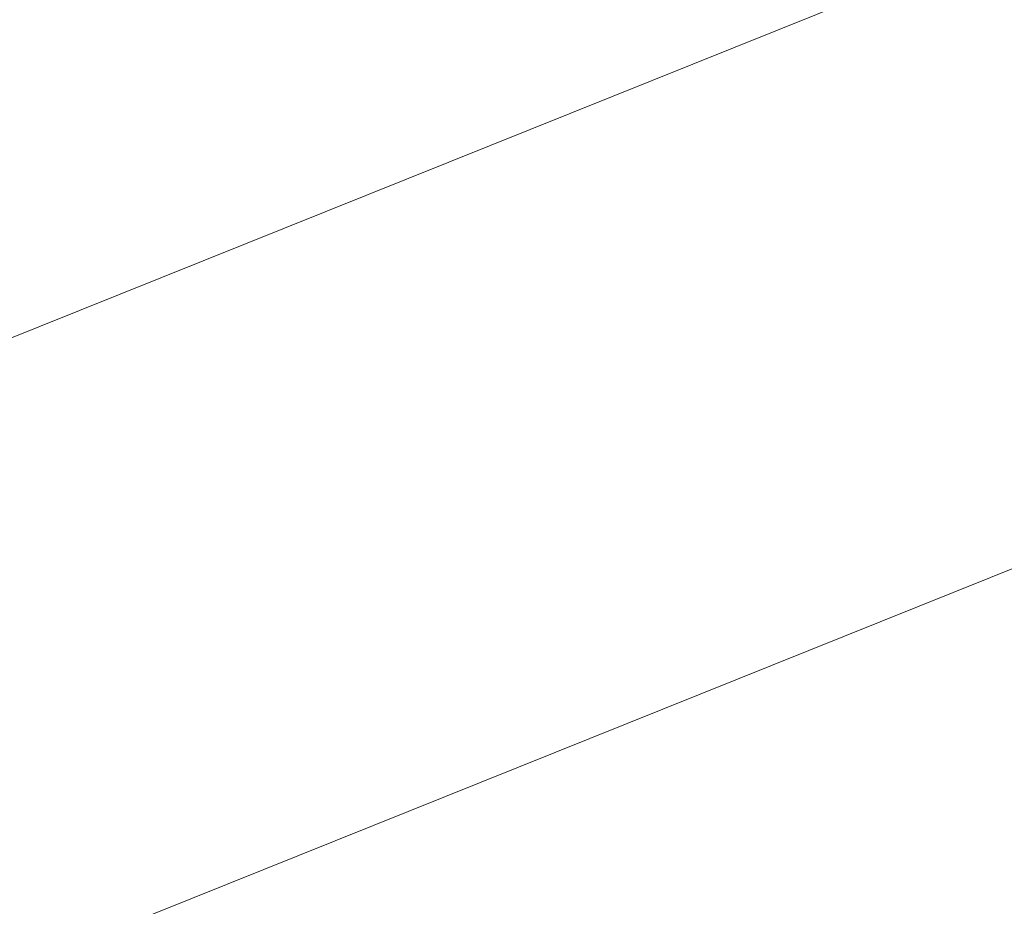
# Model space of a CAD drawing. Extents: x 1620613 to 1693141, y 557269 to 607790.
# Tile 967 of 1056: x 1620884.62 to 1620885.9, y 607299.75 to 607300.9. Entities that reach past the tile are written whole.
import ezdxf

# ---------------------------------------------------------------- set-up
doc = ezdxf.new("R2010")
doc.units = 0
doc.header["$LTSCALE"] = 10
doc.header["$MEASUREMENT"] = 0
doc.linetypes.add('DGN Style 2', pattern=[7.346996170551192, 4.408197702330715, -2.938798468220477])
doc.linetypes.add('DGN Style 3', pattern=[10.28579463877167, 7.346996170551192, -2.938798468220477])
doc.layers.add('DT_X_Contour_Minor', color=136, linetype='DGN Style 3', lineweight=0)
doc.layers.add('SV_X_Top_of_Bank', color=97, linetype='DGN Style 2', lineweight=0)

# ---------------------------------------------------------------- blocks, each defined once
blk = doc.blocks.new('*U1004')
at = {"layer": 'DT_X_Contour_Minor', "transparency": 33554559, "flags": 128}
for points, elevation in [([(-24.18095962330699, 52.19456630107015), (-26.13961108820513, 50.80046222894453), (-26.52381164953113, 50.52720175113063), (-26.83699127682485, 50.30489349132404), (-27.07914997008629, 50.13353744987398), (-27.25028772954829, 50.01313362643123), (-27.6119605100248, 49.75999305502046), (-27.86025474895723, 49.55198737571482), (-28.33388288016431, 49.11782576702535), (-29.03284490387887, 48.4575082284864), (-29.95714082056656, 47.57103476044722), (-32.72237512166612, 44.90556427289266), (-33.69162985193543, 43.94827698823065), (-34.52546831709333, 43.07551799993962), (-35.22389051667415, 42.287287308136), (-35.78689645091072, 41.58358491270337), (-37.10769058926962, 39.81974958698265), (-37.57608096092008, 39.21586285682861), (-37.99065647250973, 38.72707916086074), (-38.35141712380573, 38.35339849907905), (-38.65836291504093, 38.09482087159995), (-39.40513187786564, 37.55875124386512), (-39.65607010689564, 37.37009547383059), (-39.84880807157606, 37.20618038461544), (-39.98334577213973, 37.06700597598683), (-40.05968320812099, 36.95257224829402), (-40.18564935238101, 36.68040321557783), (-40.22203130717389, 36.57873467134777), (-40.23670256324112, 36.47785581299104), (-40.22966312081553, 36.37776664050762), (-40.20091298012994, 36.27846715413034), (-40.01608735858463, 35.81691215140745), (-40.15048069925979, 35.74531068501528), (-40.16360001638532, 35.73708894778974), (-40.14536082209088, 35.74311007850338), (-40.09576311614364, 35.76337407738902), (-40.01480689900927, 35.79788094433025), (-39.75711230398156, 35.90888974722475), (-39.66908160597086, 35.93833058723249), (-39.59826045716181, 35.94339650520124), (-39.54464885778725, 35.924087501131), (-39.50824680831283, 35.88040357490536), (-39.43412074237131, 35.73141320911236), (-39.40460542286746, 35.66106522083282), (-39.37165401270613, 35.56176403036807), (-39.33526651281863, 35.4335096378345), (-39.29544292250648, 35.2763020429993), (-39.18466522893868, 34.81847752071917), (-39.17252586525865, 34.65688272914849), (-39.21919104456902, 34.51546674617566), (-39.32466076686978, 34.39422957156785), (-39.48893503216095, 34.2931712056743), (-40.00540579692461, 34.0505873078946), (-40.19436498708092, 33.96038744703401), (-40.37388948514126, 33.87172578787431), (-40.54397928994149, 33.78460233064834), (-40.70463440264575, 33.69901707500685), (-41.12046844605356, 33.47284066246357), (-41.26366915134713, 33.39187158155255), (-41.38139573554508, 33.31859664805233), (-41.4736481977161, 33.25301586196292), (-41.54042653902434, 33.19512922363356), (-41.68453661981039, 33.05102371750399), (-41.74308398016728, 32.99779644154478), (-41.81064350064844, 32.94619374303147), (-41.88721518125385, 32.89621562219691), (-41.97279902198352, 32.84786207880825), (-42.21303881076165, 32.72108539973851), (-42.29075835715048, 32.67889523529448), (-42.34373715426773, 32.64740725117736), (-42.37197520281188, 32.62662144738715), (-42.37547250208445, 32.61653782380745), (-42.35181096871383, 32.60391773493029), (-42.39091265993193, 32.583645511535), (-42.52596388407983, 32.53229390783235), (-42.75696464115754, 32.44986292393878), (-43.08391493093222, 32.33635255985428), (-44.0837150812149, 31.99221908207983), (-44.42547770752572, 31.87377317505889), (-44.70091547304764, 31.776535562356), (-44.91002837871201, 31.70050624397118), (-45.05281642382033, 31.64568522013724), (-45.34515139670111, 31.52777354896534), (-45.44244383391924, 31.48830485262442), (-45.51506991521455, 31.45833251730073), (-45.56302964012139, 31.43785654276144), (-45.58632300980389, 31.42687692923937), (-45.61555018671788, 31.41025977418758), (-45.65389966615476, 31.39085678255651), (-45.74702772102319, 31.34511067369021), (-45.89493435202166, 31.27302144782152), (-46.0976195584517, 31.1745891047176), (-46.71115154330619, 30.87697870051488), (-46.99779240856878, 30.74271758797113), (-47.39756601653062, 30.56314205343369), (-47.91047236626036, 30.33825209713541), (-48.53651145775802, 30.06804771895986), (-50.35679269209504, 29.28708348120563), (-51.06820952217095, 28.98171731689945), (-51.83724908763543, 28.65134200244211), (-52.66391138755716, 28.29595753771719), (-53.54819642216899, 27.91556392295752), (-55.9831201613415, 26.86783541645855), (-57.01666897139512, 26.41871289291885), (-58.29112259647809, 25.85714170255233), (-59.80648103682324, 25.18312184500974), (-61.56274429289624, 24.39665332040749), (-66.5673193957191, 22.14947236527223), (-68.33273958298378, 21.3572880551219), (-69.87556881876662, 20.66612084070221), (-71.19580710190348, 20.07597072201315), (-72.29345443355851, 19.58683769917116), (-74.92372604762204, 18.41717243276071), (-76.0391293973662, 17.92006916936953), (-77.4126357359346, 17.30600832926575), (-79.04424506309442, 16.57498991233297), (-80.93395737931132, 15.72701391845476), (-86.31732754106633, 13.30980116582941), (-88.17255430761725, 12.47632087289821), (-89.70070698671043, 11.78878955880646), (-90.90178557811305, 11.24720722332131), (-91.77579008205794, 10.85157386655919), (-93.67036997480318, 9.991150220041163), (-94.38000876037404, 9.669193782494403), (-95.0879901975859, 9.348642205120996), (-95.79431428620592, 9.02949548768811), (-96.49898102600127, 8.71175363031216), (-98.37588253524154, 7.866315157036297), (-99.06783932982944, 7.55473544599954), (-99.73603358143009, 7.254075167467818), (-100.380465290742, 6.964334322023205), (-101.0011344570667, 6.685512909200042), (-102.6245688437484, 5.956548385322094), (-103.1982293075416, 5.697795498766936), (-103.7016349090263, 5.468260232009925), (-104.1347856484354, 5.26794258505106), (-104.4976815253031, 5.096842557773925), (-105.3717307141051, 4.679532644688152), (-105.6991237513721, 4.523773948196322), (-106.0257659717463, 4.369480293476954), (-106.3516573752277, 4.216651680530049), (-106.6767979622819, 4.065288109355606), (-107.5428384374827, 3.663605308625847), (-107.8765955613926, 3.5093037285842), (-108.228336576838, 3.347661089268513), (-108.5980614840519, 3.178677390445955), (-108.9857702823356, 3.002352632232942), (-110.0436389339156, 2.522365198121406), (-110.3899303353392, 2.366441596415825), (-110.6354030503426, 2.258661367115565), (-110.7800570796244, 2.199024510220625), (-110.8238924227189, 2.187531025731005), (-110.8063617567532, 2.221072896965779), (-110.8176179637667, 2.22399142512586), (-110.864534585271, 2.207590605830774), (-110.9471116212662, 2.171870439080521), (-111.065349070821, 2.116830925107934), (-111.4281961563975, 1.944299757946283), (-111.549772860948, 1.887374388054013), (-111.6423676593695, 1.845996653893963), (-111.7059805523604, 1.820166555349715), (-111.7406115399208, 1.809884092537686), (-111.7943182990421, 1.803194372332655), (-111.8286533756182, 1.792639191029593), (-111.8913785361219, 1.765990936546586), (-111.9824937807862, 1.723249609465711), (-112.1019991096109, 1.66441520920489), (-112.4585334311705, 1.486066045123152), (-112.6107108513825, 1.409811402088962), (-112.7998423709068, 1.314809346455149), (-113.0259279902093, 1.201059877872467), (-113.2889677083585, 1.068562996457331), (-114.0396790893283, 0.69024142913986), (-114.2872314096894, 0.568059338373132), (-114.4668548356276, 0.4852542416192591), (-114.5785493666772, 0.4418261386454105), (-114.6223150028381, 0.4377750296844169), (-114.648451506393, 0.4794747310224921), (-114.6577560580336, 0.4941408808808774), (-114.6660673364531, 0.5068645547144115), (-114.6733853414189, 0.5176457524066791), (-114.6797100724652, 0.5264844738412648), (-114.7069078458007, 0.5631993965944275), (-114.8184190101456, 0.5857427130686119), (-114.8512880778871, 0.5817863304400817), (-114.9021047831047, 0.5602557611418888), (-114.9708691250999, 0.521151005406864), (-115.0575811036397, 0.4644720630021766), (-115.3127432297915, 0.2898959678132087), (-115.4414968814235, 0.1639744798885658), (-115.6363862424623, -0.08285791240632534), (-115.8974113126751, -0.4506012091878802), (-116.2245720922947, -0.9392554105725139), (-117.1851817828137, -2.403547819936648), (-117.5714658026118, -2.953456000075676), (-118.0098605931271, -3.504961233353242), (-118.500366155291, -4.058063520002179), (-119.0429824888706, -4.612762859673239), (-120.5594404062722, -6.094090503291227), (-121.1927058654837, -6.659830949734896), (-121.9551588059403, -7.246056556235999), (-122.8467992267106, -7.852767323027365), (-123.8676271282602, -8.479963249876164), (-126.7620848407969, -10.17979926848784), (-127.864000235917, -10.8284669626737), (-128.9989031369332, -11.49959303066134), (-130.1667935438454, -12.19317747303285), (-131.3676714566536, -12.90922028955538), (-134.6139958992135, -14.84861229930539), (-135.6910177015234, -15.49258175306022), (-136.4873397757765, -15.96994610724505), (-137.00296212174, -16.28070536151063), (-137.237884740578, -16.42485951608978), (-137.4900787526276, -16.58713046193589), (-137.7565083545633, -16.75856111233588), (-138.3666516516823, -17.1511498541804), (-139.3205086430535, -17.76489668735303), (-140.6180793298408, -18.59980161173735), (-144.5365527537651, -21.12109219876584), (-146.057583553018, -22.07550189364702), (-147.6818208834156, -23.04776303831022), (-149.4092647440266, -24.03787563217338), (-151.2399151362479, -25.04583967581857), (-156.2592582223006, -27.75754572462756), (-157.9071188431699, -28.64785731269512), (-159.0861933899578, -29.28501254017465), (-159.7964818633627, -29.66901140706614), (-160.0379842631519, -29.799853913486), (-160.0569425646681, -29.81122544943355), (-160.0890574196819, -29.82893668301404), (-160.1711832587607, -29.87354173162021), (-160.3033200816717, -29.94504059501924), (-160.4854678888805, -30.04343327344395), (-161.0378766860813, -30.34167216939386), (-161.453391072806, -30.58673781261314), (-162.2856276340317, -31.09825556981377), (-163.5345863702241, -31.8762254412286), (-165.2002672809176, -32.92064742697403), (-173.9457966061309, -38.41633829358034), (-174.5053201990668, -38.7314004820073), (-174.867815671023, -38.89980899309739), (-175.7155062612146, -39.27000787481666), (-177.0483919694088, -39.84199712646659), (-178.8664727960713, -40.61577674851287), (-184.3616151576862, -42.94824290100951), (-186.1728366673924, -43.71679719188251), (-187.4851444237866, -44.27311045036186), (-188.2985384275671, -44.61718267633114), (-188.6130186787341, -44.74901386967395), (-188.7864143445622, -44.81757567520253), (-188.8437101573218, -44.84031453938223), (-188.8855508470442, -44.85710977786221), (-188.9119364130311, -44.86796139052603), (-188.9228668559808, -44.87286937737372), (-188.931407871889, -44.87803250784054), (-188.9728376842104, -44.90323402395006), (-189.0907213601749, -44.97496622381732), (-189.2850588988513, -45.09322910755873), (-189.5558503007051, -45.25802267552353), (-190.9979358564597, -46.13563092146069), (-200.9809675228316, -50.38128774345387), (-202.8592208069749, -51.18005113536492), (-204.215538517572, -51.75677410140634), (-205.04992065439, -52.11145664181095), (-205.3623672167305, -52.24409875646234), (-205.4996439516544, -52.30175716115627), (-205.6967714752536, -52.38455384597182), (-206.1851964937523, -52.58970009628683), (-206.9649190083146, -52.91719591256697), (-208.0359390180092, -53.36704129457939), (-211.2803890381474, -54.72976173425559), (-212.5267256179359, -55.24626083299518), (-213.8323978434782, -55.77371779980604), (-215.1974057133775, -56.31213263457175), (-216.6217492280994, -56.86150533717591), (-220.4991127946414, -58.34110970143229), (-221.7850403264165, -58.8320294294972), (-222.734800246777, -59.19508533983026), (-223.3483925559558, -59.43027743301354), (-223.6258172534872, -59.53760570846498), (-223.9173929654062, -59.65332935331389), (-224.22196076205, -59.77157573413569), (-224.9169823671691, -60.039522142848), (-226.0024577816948, -60.45716857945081), (-227.4783870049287, -61.02451504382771), (-231.9348033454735, -62.73703898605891), (-233.6412232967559, -63.39652951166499), (-235.4181708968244, -64.09060813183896), (-237.2656461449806, -64.81927484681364), (-239.1836490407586, -65.5825296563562), (-244.3923602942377, -67.6639932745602), (-246.1431725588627, -68.36306236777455), (-247.4890759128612, -68.89917193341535), (-248.4300703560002, -69.27232197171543), (-248.9661558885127, -69.48251248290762), (-249.8558387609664, -69.82574114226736), (-250.2946615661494, -69.97874927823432), (-250.9438678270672, -70.1803521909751), (-251.8034575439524, -70.43054988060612), (-252.8734307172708, -70.72934234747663), (-256.0072037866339, -71.59091529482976), (-257.3000331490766, -71.91154492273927), (-258.8281914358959, -72.22725409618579), (-260.5916786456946, -72.53804281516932), (-262.5904947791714, -72.84391107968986), (-268.2344430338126, -73.6529991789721), (-269.2004858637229, -74.22120432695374), (-267.8656531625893, -75.31900369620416), (-264.229944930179, -76.94639728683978), (-258.2933611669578, -79.1033850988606), (-239.394637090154, -85.56147822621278), (-233.1634486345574, -87.66069986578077), (-228.643926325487, -89.1147949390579), (-225.8360701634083, -89.92376344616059), (-224.7398801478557, -90.08760538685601), (-224.0989283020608, -89.66434847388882), (-223.7262266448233, -89.61622242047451), (-223.0888355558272, -89.78928694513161), (-222.1867550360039, -90.18354204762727), (-221.0199850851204, -90.79898772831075), (-217.5556793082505, -92.7350969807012), (-216.3597373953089, -93.36094720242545), (-215.3701409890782, -93.78641592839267), (-214.5868900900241, -94.01150315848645), (-214.0099846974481, -94.03620889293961), (-211.7992323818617, -93.68394549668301), (-207.7296554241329, -92.34900280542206), (-206.1300878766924, -91.03043986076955), (-205.8097007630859, -90.77156042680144), (-205.5340683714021, -90.56002053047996), (-205.303190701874, -90.39582017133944), (-205.117067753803, -90.27895934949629), (-204.6804128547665, -90.0304498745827), (-204.5339060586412, -89.94748955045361), (-204.4218768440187, -89.88499068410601), (-204.3443252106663, -89.84295327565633), (-204.3012511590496, -89.82137732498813), (-204.2323571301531, -89.79112340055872), (-204.0175103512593, -89.70875089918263), (-203.4246405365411, -89.48432383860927), (-202.4537476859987, -89.11784221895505), (-201.1048318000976, -88.60930603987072), (-197.0036920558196, -87.06380348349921), (-195.53523340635, -86.48951762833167), (-194.2057122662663, -85.92578698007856), (-193.0151286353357, -85.37261153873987), (-191.963482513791, -84.8299913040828), (-189.3443428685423, -83.39707762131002), (-188.3270215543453, -82.8713957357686), (-187.2394123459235, -82.36903534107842), (-186.0815152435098, -81.88999643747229), (-184.8533302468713, -81.4342790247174), (-181.484453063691, -80.2501279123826), (-180.3467177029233, -79.84876827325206), (-179.4601695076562, -79.53280269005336), (-178.8248084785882, -79.30223116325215), (-178.4406346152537, -79.15705369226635), (-177.7510872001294, -78.88377251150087), (-177.4752271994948, -78.77552726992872), (-177.1648077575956, -78.65575243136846), (-176.8198288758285, -78.52444799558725), (-176.4402905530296, -78.38161396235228), (-175.3821091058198, -77.98535041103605), (-174.657990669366, -77.70635111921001), (-173.2792714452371, -77.1665509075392), (-171.2459514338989, -76.3659497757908), (-168.5580306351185, -75.30454772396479), (-160.5174407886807, -72.12640769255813), (-157.8664053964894, -71.07881973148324), (-155.9437416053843, -70.31966087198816), (-154.7494494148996, -69.8489311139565), (-154.2835288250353, -69.66663045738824), (-154.0122360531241, -69.56506750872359), (-153.8901976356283, -69.51096790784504), (-153.7275519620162, -69.42484131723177), (-153.5242990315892, -69.30668773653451), (-153.2804388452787, -69.15650716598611), (-152.5760020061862, -68.71332299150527), (-152.3022596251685, -68.54918621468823), (-152.0093601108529, -68.38916401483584), (-151.6973034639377, -68.23325639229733), (-151.3660896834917, -68.08146334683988), (-150.457310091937, -67.68216799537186), (-149.7965649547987, -67.40557416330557), (-148.4959142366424, -66.87526418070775), (-146.5553579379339, -66.09123804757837), (-143.9748960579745, -65.05349576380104), (-136.2404569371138, -61.94789480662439), (-133.6499864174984, -60.91447590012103), (-131.6794041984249, -60.14341989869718), (-130.3287102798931, -59.63472680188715), (-129.597904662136, -59.38839661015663), (-128.475607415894, -59.08133330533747), (-128.0837312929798, -58.95530226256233), (-127.7498258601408, -58.8075066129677), (-127.4738911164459, -58.63794635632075), (-127.2559270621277, -58.44662149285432), (-126.3740264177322, -57.50298804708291), (-125.5114376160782, -56.88272472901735), (-125.3272058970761, -56.75648262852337), (-125.1441916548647, -56.64358346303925), (-124.9623948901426, -56.54402723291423), (-124.7818156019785, -56.45781393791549), (-124.3018941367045, -56.24570239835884), (-124.1252345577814, -56.16937275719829), (-123.9551969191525, -56.09946748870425), (-123.7917812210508, -56.03598659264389), (-123.634987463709, -55.97893006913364), (-123.2257000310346, -55.83534516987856), (-123.0975281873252, -55.78019966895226), (-123.0199782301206, -55.7224518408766), (-122.9930501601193, -55.66210168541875), (-123.01674397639, -55.59914920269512), (-123.2454328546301, -55.29929885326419), (-123.5280223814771, -55.37079651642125), (-123.557898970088, -55.37377578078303), (-123.5264189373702, -55.35207171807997), (-123.4335822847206, -55.30568432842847), (-123.2793890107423, -55.23461361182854), (-122.7863981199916, -55.01218059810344), (-122.5932278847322, -54.92795936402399), (-122.383460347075, -54.84212042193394), (-122.1570955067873, -54.75466377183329), (-121.9141333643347, -54.66558941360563), (-121.2441045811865, -54.42590084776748), (-120.9864257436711, -54.32681635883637), (-120.7159108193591, -54.20932931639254), (-120.4325598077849, -54.07343972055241), (-120.1363727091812, -53.91914757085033), (-119.3294256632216, -53.48316510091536), (-119.0607926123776, -53.33840922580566), (-118.8601037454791, -53.23112845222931), (-118.7273590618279, -53.1613227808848), (-118.6625585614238, -53.1289922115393), (-118.5803494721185, -53.09274416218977), (-118.5320814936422, -53.07158985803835), (-118.4489343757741, -53.0353129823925), (-118.330908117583, -52.9839135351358), (-118.1780027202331, -52.91739151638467), (-117.723749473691, -52.71983603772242), (-117.574481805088, -52.65467205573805), (-117.4673687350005, -52.60734671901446), (-117.40241026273, -52.57786002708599), (-117.3796063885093, -52.56621198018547), (-117.3750021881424, -52.55893538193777), (-117.32292377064, -52.53514638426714), (-117.1701416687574, -52.46923683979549), (-116.916655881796, -52.36120674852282), (-116.56246641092, -52.21105611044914), (-115.4836895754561, -51.75449367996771), (-115.0592612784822, -51.57221276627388), (-114.5950590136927, -51.36779184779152), (-114.0910827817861, -51.14123092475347), (-113.547332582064, -50.89252999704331), (-112.044300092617, -50.1998075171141), (-111.4609096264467, -49.93227813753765), (-110.8380125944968, -49.64923185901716), (-110.1756089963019, -49.3506686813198), (-109.4736988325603, -49.03658860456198), (-107.5492629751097, -48.17835253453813), (-106.8173808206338, -47.85253848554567), (-106.0650612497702, -47.51877339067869), (-105.2923042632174, -47.17705725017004), (-104.4991098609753, -46.82739006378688), (-102.3566749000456, -45.88434283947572), (-101.3863502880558, -45.45568486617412), (-100.0822026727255, -44.87699636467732), (-98.44423205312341, -44.14827733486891), (-96.4724384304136, -43.26952777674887), (-90.76922476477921, -40.72615491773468), (-88.75926945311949, -39.8289467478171), (-87.00681376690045, -39.04485188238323), (-85.5118577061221, -38.37387032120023), (-84.27440127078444, -37.81600206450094), (-81.31785027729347, -36.47917111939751), (-80.27335569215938, -36.00698643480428), (-79.35728518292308, -35.59305558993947), (-78.56963874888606, -35.23737858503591), (-77.91041639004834, -34.9399554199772), (-76.32372220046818, -34.22449876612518), (-75.53716309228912, -33.87114173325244), (-74.36750640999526, -33.34766312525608), (-72.81475215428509, -32.65406294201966), (-70.87890032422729, -31.79034118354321), (-65.20583201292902, -29.2602543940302), (-63.27956802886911, -28.40062648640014), (-61.75557730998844, -27.71930785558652), (-60.63385985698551, -27.21629850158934), (-59.91441566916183, -26.89159842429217), (-58.53226218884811, -26.26347725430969), (-58.06345880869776, -26.05004163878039), (-57.69366377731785, -25.88082566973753), (-57.42287709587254, -25.75582934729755), (-57.25109876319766, -25.6750526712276), (-56.92503434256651, -25.51860773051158), (-56.77381655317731, -25.44516997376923), (-56.56471150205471, -25.34219040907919), (-56.29771918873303, -25.2096690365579), (-55.97283961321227, -25.04760585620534), (-55.02931106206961, -24.57604829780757), (-54.67752068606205, -24.40195806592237), (-54.3297959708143, -24.23335553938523), (-53.98613691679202, -24.0702407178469), (-53.64654352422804, -23.9126136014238), (-52.746382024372, -23.49959156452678), (-52.45081458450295, -23.36482985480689), (-52.23923338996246, -23.27031125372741), (-52.11163844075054, -23.21603576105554), (-52.06802973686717, -23.20200337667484), (-52.06372152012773, -23.21824116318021), (-52.04211588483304, -23.21375886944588), (-51.98053014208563, -23.18813364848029), (-51.87896429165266, -23.1413655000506), (-51.73741833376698, -23.07345442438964), (-51.3066556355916, -22.8641676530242), (-51.11980596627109, -22.77346711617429), (-50.88232898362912, -22.65833058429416), (-50.59422468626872, -22.51875805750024), (-50.25549307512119, -22.35474953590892), (-49.28470569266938, -21.88481215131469), (-48.97027855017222, -21.73316172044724), (-48.75508766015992, -21.63066346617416), (-48.63913302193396, -21.57731738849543), (-48.62241463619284, -21.5731234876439), (-48.71014727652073, -21.62747598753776), (-48.72413865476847, -21.63849978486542), (-48.70031330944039, -21.63080680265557), (-48.6386712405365, -21.60439704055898), (-48.53921244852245, -21.55927049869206), (-48.22356670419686, -21.41397734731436), (-48.10382505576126, -21.37670235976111), (-47.98133441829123, -21.37384726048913), (-47.85609479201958, -21.40541204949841), (-47.72810617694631, -21.47139672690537), (-47.12441166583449, -21.85963829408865), (-43.89396079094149, -19.59121021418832), (-43.19775608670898, -19.02601108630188), (-42.49362092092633, -18.30259716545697), (-41.78155529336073, -17.42096845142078), (-41.06155920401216, -16.38112494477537), (-39.13099568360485, -13.39725586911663), (-38.40827419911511, -12.38038078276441), (-37.688032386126, -11.56765733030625), (-36.97027024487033, -10.95908551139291), (-36.25498777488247, -10.55466532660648), (-34.35087408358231, -9.748413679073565), (-33.71216939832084, -9.477969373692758), (-33.22414061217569, -9.271325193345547), (-32.88678772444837, -9.128481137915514), (-32.70011073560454, -9.049437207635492), (-32.40320662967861, -8.923720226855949), (-31.99930430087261, -8.653783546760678), (-31.0102753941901, -7.938261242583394), (-29.4361199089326, -6.777153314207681), (-27.27683784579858, -5.170459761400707), (-20.73858357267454, -0.2918294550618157), (-18.53161800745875, 1.345858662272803), (-16.8144120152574, 2.599950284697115), (-15.58696559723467, 3.470445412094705), (-14.84927875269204, 3.957344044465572), (-13.5351265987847, 4.744278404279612), (-13.07620861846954, 5.023531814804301), (-12.68506879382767, 5.27109127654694), (-12.36170712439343, 5.486956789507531), (-12.10612361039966, 5.671128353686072), (-11.51493844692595, 6.119993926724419), (-11.03056794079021, 6.436196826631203), (-10.02084529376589, 7.048156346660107), (-8.48577050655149, 7.955872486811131), (-6.42534357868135, 9.159345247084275), (-0.230402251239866, 12.76294810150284), (1.8345676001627, 13.96469584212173), (3.383271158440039, 14.86723692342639), (4.41570842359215, 15.47057134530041), (4.931879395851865, 15.77469910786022), (5.619980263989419, 16.18676426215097), (6.044165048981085, 16.44713893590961), (6.800643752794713, 16.91921409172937), (7.889416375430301, 17.60298972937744), (9.31048291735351, 18.49846584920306), (16.71747925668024, 23.17132219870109), (21.32444000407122, 24.17666403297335), (22.23724801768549, 24.25435453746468), (23.00126030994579, 24.0565652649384), (23.6164768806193, 23.5832962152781), (24.08289772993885, 22.8345473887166), (25.91233834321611, 18.69760005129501)], 1.800041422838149), ([(-26.4221577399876, 51.95833175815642), (-27.71982852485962, 51.03469212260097), (-27.97437398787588, 50.85364810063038), (-28.18186575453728, 50.70636159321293), (-28.34230382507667, 50.59283259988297), (-28.4556881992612, 50.51306112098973), (-28.69530826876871, 50.34534719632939), (-28.85981133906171, 50.20753661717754), (-29.17360549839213, 49.91989032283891), (-29.63669074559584, 49.48240831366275), (-30.24906708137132, 48.8950905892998), (-32.08112542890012, 47.12912903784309), (-32.72328845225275, 46.49489483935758), (-33.27573376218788, 45.91666340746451), (-33.73846135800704, 45.39443474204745), (-34.11147124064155, 44.92820884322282), (-34.98654064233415, 43.75961013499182), (-35.37127004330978, 43.30610329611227), (-35.86915619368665, 42.82203181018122), (-36.48019909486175, 42.30739567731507), (-37.20439874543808, 41.76219489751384), (-39.28647348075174, 40.2675732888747), (-39.98611710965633, 39.74158006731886), (-40.52349194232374, 39.28456660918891), (-40.89859798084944, 38.89653291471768), (-41.11143522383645, 38.57747898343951), (-41.46264281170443, 37.81864151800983), (-41.56407973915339, 37.53517833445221), (-41.60498482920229, 37.25391688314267), (-41.58535808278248, 36.97485716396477), (-41.50519949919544, 36.69799917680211), (-40.98988515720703, 35.41113261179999), (-41.36458870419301, 35.2114997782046), (-41.40116681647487, 35.18857666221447), (-41.35031391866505, 35.20536424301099), (-41.21203001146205, 35.26186252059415), (-40.98631509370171, 35.35807149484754), (-40.26783396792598, 35.66757635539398), (-40.02239461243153, 35.74966068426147), (-39.8249373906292, 35.76378502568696), (-39.6754623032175, 35.70994937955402), (-39.57396934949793, 35.58815374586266), (-39.36729765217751, 35.17275207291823), (-39.29846415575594, 35.03223562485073), (-39.24696743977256, 34.92223753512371), (-39.21280750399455, 34.84275780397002), (-39.19598434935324, 34.79379643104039), (-39.17423830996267, 34.70392391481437), (-39.19917079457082, 34.65937235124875), (-39.29027777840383, 34.59312204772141), (-39.44755926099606, 34.50517300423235), (-39.67101524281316, 34.39552522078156), (-40.35513052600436, 34.07419947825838), (-40.58325396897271, 33.96678022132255), (-40.75453783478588, 33.8855167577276), (-40.86898212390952, 33.83040908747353), (-40.92658683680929, 33.80145721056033), (-41.00441330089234, 33.7591265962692), (-41.04055930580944, 33.73462800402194), (-41.09062747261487, 33.69288018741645), (-41.15461780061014, 33.63388314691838), (-41.2325302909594, 33.55763688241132), (-41.45885981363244, 33.33131454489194), (-41.55081032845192, 33.24771939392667), (-41.65691473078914, 33.16667569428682), (-41.77717302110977, 33.08818344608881), (-41.91158519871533, 33.01224264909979), (-42.28888952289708, 32.81313579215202), (-42.41095057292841, 32.74687478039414), (-42.49415548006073, 32.69742188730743), (-42.53850424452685, 32.66477711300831), (-42.54399686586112, 32.64894045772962), (-42.50683566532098, 32.62912020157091), (-42.53423417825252, 32.60898901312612), (-42.64430061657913, 32.56346063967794), (-42.83703498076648, 32.49253508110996), (-43.11243727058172, 32.39621233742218), (-43.95706727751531, 32.10548877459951), (-44.25215094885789, 32.00285932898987), (-44.50392945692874, 31.91301366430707), (-44.71240280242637, 31.83595178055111), (-44.8775709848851, 31.77167367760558), (-45.26027925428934, 31.61731044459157), (-45.38764896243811, 31.56564027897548), (-45.48272688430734, 31.5264022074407), (-45.54551302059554, 31.49959622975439), (-45.5760073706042, 31.48522234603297), (-45.61426992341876, 31.46346811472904), (-45.66447487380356, 31.43806682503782), (-45.78639281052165, 31.37817862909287), (-45.98002373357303, 31.28380352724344), (-46.24536764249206, 31.15494151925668), (-47.04856871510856, 30.7653269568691), (-47.38836151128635, 30.6047740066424), (-47.80533909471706, 30.41532607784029), (-48.29950146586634, 30.19698317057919), (-48.87084862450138, 29.94974528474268), (-50.49735409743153, 29.25191761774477), (-51.13303793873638, 28.97905882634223), (-51.8202103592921, 28.68385320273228), (-52.55887135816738, 28.3663007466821), (-53.3490209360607, 28.02640145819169), (-55.52473791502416, 27.09020757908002), (-56.49371372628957, 26.66848666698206), (-57.76885342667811, 26.10546933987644), (-59.35015701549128, 25.40115559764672), (-61.23762449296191, 24.55554544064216), (-66.6790896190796, 22.11218980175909), (-68.57485017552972, 21.26142299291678), (-70.18103300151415, 20.54163929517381), (-71.49763809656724, 19.95283870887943), (-72.52466546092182, 19.49502123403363), (-74.8773014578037, 18.44881878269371), (-75.91999211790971, 17.98397094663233), (-77.28358709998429, 17.37407927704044), (-78.96808640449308, 16.61914377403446), (-80.97349003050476, 15.71916443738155), (-86.74910546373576, 13.12582776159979), (-88.72374219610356, 12.23877836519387), (-90.31594081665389, 11.52263268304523), (-91.52570132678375, 10.97739071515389), (-92.3530237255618, 10.60305246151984), (-94.04929930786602, 9.832688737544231), (-94.68466071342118, 9.54443124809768), (-95.31853824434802, 9.257431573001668), (-95.95093189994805, 8.971689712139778), (-96.58184168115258, 8.687205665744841), (-98.26228926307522, 7.930258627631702), (-98.89682115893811, 7.644555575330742), (-99.54008116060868, 7.355156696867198), (-100.1920692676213, 7.06206199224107), (-100.8527854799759, 6.765271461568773), (-102.6263328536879, 5.968902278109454), (-103.2449727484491, 5.690073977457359), (-103.7707319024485, 5.450865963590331), (-104.2036103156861, 5.251278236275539), (-104.5436079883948, 5.091310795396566), (-105.3264274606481, 4.717558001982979), (-105.6287788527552, 4.573821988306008), (-105.9487184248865, 4.422928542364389), (-106.2862461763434, 4.264877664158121), (-106.6413621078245, 4.099669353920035), (-107.6117888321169, 3.649570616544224), (-107.9746458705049, 3.481720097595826), (-108.3353969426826, 3.315742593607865), (-108.6940420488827, 3.151638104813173), (-109.0505811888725, 2.989406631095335), (-109.9985442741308, 2.55928672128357), (-110.3086120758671, 2.420033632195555), (-110.5278431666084, 2.324864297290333), (-110.6562375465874, 2.273778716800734), (-110.6937952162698, 2.266776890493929), (-110.6728333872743, 2.306883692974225), (-110.6862926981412, 2.310373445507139), (-110.7423920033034, 2.290762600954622), (-110.8411313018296, 2.24805115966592), (-110.9825105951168, 2.182239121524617), (-111.4163753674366, 1.975939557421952), (-111.5617474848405, 1.90787255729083), (-111.6724652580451, 1.858396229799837), (-111.7485286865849, 1.827510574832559), (-111.7899377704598, 1.815215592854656), (-111.8541562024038, 1.807216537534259), (-111.8952114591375, 1.794595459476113), (-111.9702134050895, 1.76273151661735), (-112.0791620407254, 1.71162470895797), (-112.2220573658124, 1.641275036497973), (-112.6483738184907, 1.428018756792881), (-112.8175543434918, 1.34328058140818), (-113.0053585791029, 1.249008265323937), (-113.2117865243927, 1.145201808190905), (-113.4368381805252, 1.031861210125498), (-114.0618075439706, 0.7169074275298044), (-114.2700324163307, 0.618599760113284), (-114.4259800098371, 0.5598920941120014), (-114.5296503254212, 0.5407844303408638), (-114.5810433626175, 0.5612767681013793), (-114.6483884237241, 0.6687230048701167), (-114.6723631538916, 0.7065127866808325), (-114.6937785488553, 0.7392974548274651), (-114.7126346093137, 0.7670770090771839), (-114.7289313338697, 0.7898514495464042), (-114.799010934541, 0.884453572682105), (-115.0863380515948, 0.9425401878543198), (-115.1710306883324, 0.9323459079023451), (-115.3019684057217, 0.8768688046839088), (-115.4791512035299, 0.7761088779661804), (-115.702579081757, 0.6300661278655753), (-116.3600468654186, 0.180241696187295), (-116.6101513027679, -0.01975269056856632), (-116.8673637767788, -0.2823675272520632), (-117.131684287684, -0.6076028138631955), (-117.4031128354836, -0.995458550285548), (-118.1363996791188, -2.11323444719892), (-118.4312717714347, -2.533009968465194), (-118.765922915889, -2.954004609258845), (-119.1403531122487, -3.376218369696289), (-119.5545623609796, -3.79965124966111), (-120.712159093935, -4.930431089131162), (-121.2576473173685, -5.398751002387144), (-122.025914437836, -5.955625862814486), (-123.0169604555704, -6.601055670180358), (-124.2307853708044, -7.33504042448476), (-127.7646903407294, -9.410406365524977), (-129.0504631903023, -10.16678530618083), (-130.2573530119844, -10.87939767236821), (-131.3853598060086, -11.54824346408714), (-132.4344835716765, -12.17332268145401), (-135.1269695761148, -13.78184516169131), (-136.0246570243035, -14.31878836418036), (-136.6983548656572, -14.72322611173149), (-137.1480630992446, -14.99515840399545), (-137.3737817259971, -15.13458524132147), (-137.677045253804, -15.32971620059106), (-137.9974270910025, -15.53586171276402), (-138.7311249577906, -16.00795002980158), (-139.8781388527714, -16.74598115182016), (-141.4384687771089, -17.74995507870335), (-146.1504366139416, -20.78180929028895), (-147.8899061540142, -21.88109677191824), (-149.5743388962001, -22.90506855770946), (-151.2037348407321, -23.85372464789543), (-152.7780939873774, -24.72706504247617), (-156.9030026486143, -26.95555183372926), (-158.2580997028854, -27.68774060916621), (-159.2297093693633, -28.21294184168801), (-159.8178316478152, -28.53115553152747), (-160.0224665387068, -28.64238167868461), (-160.0568430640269, -28.66300134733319), (-160.0893978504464, -28.68125328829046), (-160.1612798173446, -28.72054435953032), (-160.2724889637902, -28.78087456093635), (-160.4230252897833, -28.8622438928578), (-160.8768917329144, -29.10728095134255), (-161.2334875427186, -29.31818412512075), (-161.9628751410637, -29.7671158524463), (-163.0650545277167, -30.45407613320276), (-164.540025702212, -31.3790649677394), (-168.9703378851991, -34.16307326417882), (-170.4930653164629, -35.11789278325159), (-171.7385134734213, -35.89434511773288), (-172.7066823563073, -36.49243026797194), (-173.3975719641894, -36.91214823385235), (-174.8702385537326, -37.79357323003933), (-175.577311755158, -38.18167739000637), (-176.5940314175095, -38.68492112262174), (-177.9203975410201, -39.30330442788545), (-179.5564101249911, -40.0368273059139), (-184.331972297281, -42.14640774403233), (-185.9600141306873, -42.86267835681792), (-187.2624680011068, -43.4293048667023), (-188.2393339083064, -43.84628727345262), (-188.890611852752, -44.11362557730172), (-190.1932357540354, -44.62700225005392), (-190.8766222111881, -44.90431178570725), (-191.9498136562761, -45.35120788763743), (-193.4128100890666, -45.9676905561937), (-195.265611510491, -46.75375979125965), (-200.7261552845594, -49.0760598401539), (-202.5265453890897, -49.8416973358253), (-203.8323078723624, -50.39688478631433), (-204.6434427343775, -50.74162219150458), (-204.9599499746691, -50.87590955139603), (-205.1444657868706, -50.9534091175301), (-205.4094279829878, -51.06469744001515), (-206.0659277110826, -51.34043773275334), (-207.1139649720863, -51.78062999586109), (-208.5535397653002, -52.38527422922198), (-212.9144559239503, -54.21692814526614), (-214.4953707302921, -54.87517555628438), (-215.9674280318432, -55.47617735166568), (-217.3306278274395, -56.01993353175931), (-218.5849701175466, -56.50644409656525), (-221.7847395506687, -57.72747811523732), (-222.8509311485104, -58.13458622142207), (-223.6496788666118, -58.44013502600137), (-224.1809827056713, -58.64412452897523), (-224.4448426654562, -58.74655473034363), (-224.7918773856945, -58.88428953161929), (-225.0772514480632, -58.99538952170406), (-225.673097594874, -59.22538839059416), (-226.5794158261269, -59.57428613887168), (-227.796206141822, -60.04208276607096), (-231.4549430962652, -61.44807227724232), (-232.9376689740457, -62.02218422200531), (-234.6417938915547, -62.69002792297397), (-236.5673178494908, -63.4516033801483), (-238.7142408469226, -64.3069105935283), (-244.7345675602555, -66.71270550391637), (-246.739514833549, -67.51349833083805), (-248.2391116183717, -68.111530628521), (-249.2333579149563, -68.50680239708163), (-249.72225372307, -68.69931363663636), (-250.3521752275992, -68.94232956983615), (-250.7275681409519, -69.0684500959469), (-251.3813057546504, -69.26454972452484), (-252.313388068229, -69.53062845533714), (-253.523815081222, -69.86668628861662), (-257.1227467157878, -70.85614598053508), (-258.6074759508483, -71.22436795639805), (-260.3624649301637, -71.58693911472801), (-262.3877136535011, -71.94385945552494), (-264.6832221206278, -72.2951289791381), (-271.1649243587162, -73.22431328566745), (-272.2743608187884, -73.87685941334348), (-270.7413935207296, -75.13760956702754), (-266.5660224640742, -77.00656374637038), (-259.7482476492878, -79.48372195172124), (-238.0443097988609, -86.90041586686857), (-230.9031500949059, -89.32110521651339), (-225.7576243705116, -91.02065282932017), (-222.6077326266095, -91.99905870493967), (-221.453474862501, -92.2563228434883), (-221.0362994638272, -91.98083823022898), (-220.7937196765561, -91.94951449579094), (-220.3788618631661, -92.06215675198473), (-219.7917260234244, -92.31876499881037), (-219.0323121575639, -92.71933923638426), (-216.7775044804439, -93.9794918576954), (-215.9991035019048, -94.38683808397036), (-215.3550063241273, -94.66376229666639), (-214.8452129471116, -94.81026449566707), (-214.4697233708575, -94.82634468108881), (-213.0308142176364, -94.59706751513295), (-209.0644522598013, -93.2959824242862), (-208.0970566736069, -93.20292095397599), (-206.8947393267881, -93.48134443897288), (-205.4575002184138, -94.13125287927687), (-203.7853393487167, -95.15264627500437), (-199.0130146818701, -98.3716752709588), (-197.5992905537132, -99.25004037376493), (-196.9373616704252, -99.47086393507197), (-197.0272280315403, -99.03414595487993), (-197.8688896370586, -97.93988643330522), (-201.1157142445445, -94.14513898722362), (-202.1445991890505, -92.86694454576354), (-202.7961355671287, -91.87842180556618), (-203.0703233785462, -91.1795707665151), (-202.9671626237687, -90.77039142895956), (-201.6052657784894, -89.53678849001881), (-196.2946542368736, -87.53550001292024), (-195.1693159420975, -87.08935588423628), (-194.06927743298, -86.60861856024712), (-192.994538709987, -86.09328804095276), (-191.9450997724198, -85.54336432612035), (-189.1803289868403, -84.0307768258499), (-188.1064418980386, -83.47586562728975), (-186.9583587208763, -82.94557265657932), (-185.7360794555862, -82.43989791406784), (-184.4396041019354, -81.9588413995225), (-180.8834083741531, -80.70884833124), (-179.6824118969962, -80.28517202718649), (-178.7465692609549, -79.95163791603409), (-178.0758804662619, -79.70824599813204), (-177.6703455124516, -79.55499627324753), (-176.9424574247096, -79.26651993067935), (-176.675729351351, -79.16141957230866), (-176.4214611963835, -79.06247575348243), (-176.1796529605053, -78.96968847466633), (-175.9503046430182, -78.88305773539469), (-175.3553223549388, -78.6602511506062), (-174.762106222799, -78.4298333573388), (-173.4286945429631, -77.90568491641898), (-171.3550873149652, -77.08780582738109), (-168.5412845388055, -75.9761960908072), (-160.0508830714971, -72.6202625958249), (-157.2561313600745, -71.51578799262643), (-155.2396773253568, -70.71931430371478), (-154.001520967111, -70.2308415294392), (-153.5416622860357, -70.0503696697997), (-153.3531027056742, -69.97977926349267), (-153.2682810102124, -69.9421778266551), (-153.155235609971, -69.88231632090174), (-153.0139665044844, -69.800194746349), (-152.8444736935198, -69.69581310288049), (-152.3548612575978, -69.38778196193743), (-152.1645990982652, -69.27370018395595), (-151.9610219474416, -69.16247820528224), (-151.74412980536, -69.05411602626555), (-151.5139226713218, -68.94861364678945), (-150.8822836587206, -68.6710870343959), (-150.2915771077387, -68.4260573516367), (-148.9931867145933, -67.89911326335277), (-146.9871124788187, -67.09025476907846), (-144.2733544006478, -65.99948186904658), (-136.0930877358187, -62.71486826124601), (-133.3686395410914, -61.62607873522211), (-131.3304949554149, -60.82317036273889), (-129.9786539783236, -60.30614314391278), (-129.313116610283, -60.07499707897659), (-128.4534217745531, -59.83978244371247), (-128.1407040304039, -59.72982814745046), (-127.8473219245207, -59.57637623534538), (-127.573275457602, -59.3794267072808), (-127.3185646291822, -59.13897956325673), (-126.1750305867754, -57.91539845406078), (-125.6638016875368, -57.54778814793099), (-125.5201019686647, -57.45771540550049), (-125.3081009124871, -57.34504445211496), (-125.027798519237, -57.20977528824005), (-124.67919478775, -57.05190791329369), (-123.658516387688, -56.60079729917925), (-123.3162236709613, -56.45018668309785), (-123.0548543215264, -56.33668779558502), (-122.8744083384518, -56.26030063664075), (-122.774885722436, -56.22102520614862), (-122.6173899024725, -56.16577302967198), (-122.578404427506, -56.13100091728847), (-122.5795698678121, -56.06812371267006), (-122.6208862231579, -55.97714141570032), (-122.702353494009, -55.85805402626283), (-123.176219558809, -55.23673432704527), (-123.2689925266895, -55.26020671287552), (-123.27880088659, -55.26118479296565), (-123.2684661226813, -55.25405943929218), (-123.2379882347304, -55.2388306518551), (-123.1873672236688, -55.21549843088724), (-123.0255203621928, -55.14247459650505), (-122.9375661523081, -55.10604744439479), (-122.7950886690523, -55.05153386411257), (-122.5980879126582, -54.97893385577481), (-122.3465638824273, -54.88824741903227), (-121.6031354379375, -54.62230168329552), (-121.3172286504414, -54.51236278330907), (-121.0170796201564, -54.38200538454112), (-120.7026883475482, -54.2312294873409), (-120.3740548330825, -54.06003509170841), (-119.4787091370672, -53.57629203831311), (-119.1806481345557, -53.41567858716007), (-118.9579743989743, -53.29664552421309), (-118.8106879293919, -53.2191928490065), (-118.7387887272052, -53.18332056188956), (-118.6475738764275, -53.14310164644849), (-118.5940182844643, -53.11962995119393), (-118.5017626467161, -53.07937905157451), (-118.370806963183, -53.02234894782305), (-118.2011512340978, -52.94853963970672), (-117.697135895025, -52.72934254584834), (-117.5315163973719, -52.65704004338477), (-117.4126694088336, -52.60453035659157), (-117.3405949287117, -52.57181348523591), (-117.3152929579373, -52.5588894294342), (-117.3101843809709, -52.55081570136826), (-117.2631252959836, -52.52895948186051), (-117.1257794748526, -52.46944611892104), (-116.8981469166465, -52.37227561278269), (-116.5802276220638, -52.23744796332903), (-115.6120605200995, -51.82769804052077), (-115.2194286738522, -51.65870471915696), (-114.7676584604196, -51.45903719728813), (-114.2567498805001, -51.22869547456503), (-113.6867029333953, -50.96767955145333), (-112.0877265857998, -50.23073815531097), (-111.4670962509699, -49.94613143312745), (-110.8044375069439, -49.64501731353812), (-110.0997503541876, -49.32739579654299), (-109.3530347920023, -48.99326688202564), (-107.3057554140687, -48.08024658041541), (-106.5441058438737, -47.74109617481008), (-105.794616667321, -47.40841018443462), (-105.0572878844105, -47.08218860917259), (-104.3321194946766, -46.76243144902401), (-102.4145509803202, -45.91836490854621), (-101.5012583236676, -45.51471419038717), (-100.1995567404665, -44.93681194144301), (-98.50944623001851, -44.18465816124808), (-96.43092679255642, -43.25825285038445), (-90.37032972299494, -40.55550331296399), (-88.25751306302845, -39.61251305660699), (-86.46451088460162, -38.81060444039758), (-84.9913231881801, -38.14977746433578), (-83.8379499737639, -37.63003212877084), (-81.18870737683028, -36.43215342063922), (-80.25277914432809, -36.00904832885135), (-79.43192639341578, -35.63814208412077), (-78.72614912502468, -35.31943468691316), (-78.13544733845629, -35.05292613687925), (-76.71367655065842, -34.4118351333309), (-75.96444420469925, -34.0753918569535), (-74.78307525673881, -33.54688028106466), (-73.16956970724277, -32.82630040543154), (-71.1239275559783, -31.91365223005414), (-65.0926996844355, -29.22383269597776), (-63.05558418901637, -28.31482348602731), (-61.46765860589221, -27.60516050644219), (-60.32892293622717, -27.09484375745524), (-59.63937717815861, -26.78387323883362), (-58.39950837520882, -26.22041349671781), (-57.97896558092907, -26.02894983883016), (-57.64723880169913, -25.8771536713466), (-57.40432803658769, -25.7650249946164), (-57.25023328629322, -25.69256380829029), (-56.95773530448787, -25.55222396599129), (-56.81331861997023, -25.48196517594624), (-56.59944205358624, -25.37644368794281), (-56.31610560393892, -25.23565950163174), (-55.96330927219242, -25.05961261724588), (-54.92990587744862, -24.54313732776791), (-54.55293985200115, -24.35628810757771), (-54.19709432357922, -24.18309691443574), (-53.86236929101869, -24.02356374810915), (-53.54876475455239, -23.87768860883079), (-52.74064665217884, -23.50689893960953), (-52.47525161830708, -23.38610528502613), (-52.28515509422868, -23.30181657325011), (-52.17035707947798, -23.25403280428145), (-52.13085757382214, -23.24275397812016), (-52.12592357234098, -23.26135036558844), (-52.10117963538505, -23.25621700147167), (-52.03064832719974, -23.22686961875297), (-51.91432964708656, -23.17330821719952), (-51.75222359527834, -23.09553279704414), (-51.25889096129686, -22.85584631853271), (-51.05811752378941, -22.75836918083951), (-50.82579668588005, -22.64570262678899), (-50.56192844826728, -22.51784665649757), (-50.2665128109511, -22.37480126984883), (-49.43667457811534, -21.97309435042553), (-49.17018562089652, -21.84487856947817), (-48.99309742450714, -21.7615114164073), (-48.90540998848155, -21.72299289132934), (-48.90712331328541, -21.72932299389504), (-49.03089319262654, -21.80600143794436), (-49.05063169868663, -21.82155339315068), (-49.01701980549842, -21.81070042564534), (-48.93005751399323, -21.77344253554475), (-48.7897448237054, -21.70977972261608), (-48.34444378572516, -21.50480565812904), (-48.17551681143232, -21.45221952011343), (-48.00271166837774, -21.44819165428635), (-47.82602835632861, -21.49272206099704), (-47.64546687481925, -21.58581074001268), (-46.7937975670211, -22.13352721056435), (-42.2364000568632, -18.93331495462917), (-41.3104534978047, -18.22286632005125), (-40.48578418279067, -17.46303995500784), (-39.76239211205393, -16.65383585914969), (-39.140277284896, -15.79525403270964), (-37.61634073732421, -13.43986552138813), (-37.04584322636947, -12.63717082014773), (-36.47730310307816, -11.99562810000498), (-35.91072036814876, -11.51523736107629), (-35.34609502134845, -11.19599860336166), (-33.84303728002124, -10.55956455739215), (-33.33886044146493, -10.34608286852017), (-32.95362323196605, -10.18296333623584), (-32.68732565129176, -10.07020596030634), (-32.53996769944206, -10.00781074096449), (-32.30559933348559, -9.908573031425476), (-31.90467404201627, -9.634235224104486), (-30.87767444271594, -8.885650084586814), (-29.22460053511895, -7.662817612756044), (-26.9454523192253, -5.96573780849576), (-20.03295799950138, -0.8078618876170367), (-17.72287080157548, 0.9096714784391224), (-15.97697994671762, 2.193864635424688), (-14.79528543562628, 3.044717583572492), (-14.17778726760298, 3.462230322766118), (-13.28338727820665, 3.997810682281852), (-12.96057946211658, 4.195819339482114), (-12.66295600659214, 4.388160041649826), (-12.39051691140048, 4.574832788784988), (-12.14326217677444, 4.75583758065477), (-11.51749536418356, 5.230959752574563), (-11.00479138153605, 5.565659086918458), (-9.93600454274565, 6.213415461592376), (-8.311134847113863, 7.174228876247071), (-6.130182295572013, 8.448099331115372), (0.4271349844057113, 12.26249659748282), (2.594258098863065, 13.52337980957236), (4.177639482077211, 14.44523149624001), (5.177279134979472, 15.02805165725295), (5.593177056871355, 15.27184029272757), (5.923915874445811, 15.46990128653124), (6.12780222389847, 15.59505155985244), (6.49140715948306, 15.82195663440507), (7.014730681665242, 16.15061651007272), (7.697772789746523, 16.58103118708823), (11.25797932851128, 18.82706088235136), (20.18971190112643, 20.77616461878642), (21.90178052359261, 21.057118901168), (23.21010100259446, 21.06465157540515), (24.11467333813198, 20.7987626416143), (24.61549753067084, 20.25945209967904), (26.01059809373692, 17.10468581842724)], 2.200041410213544)]:
    blk.add_lwpolyline(points, dxfattribs=dict(at, elevation=elevation))

msp = doc.modelspace()

# ---------------------------------------------------------------- linework, layer by layer
at = {"layer": 'SV_X_Top_of_Bank', "extrusion": (0.007114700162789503, -0.05176716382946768, 0.9986338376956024), "elevation": -18855.21206843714, "flags": 128}
msp.add_lwpolyline([(1688341.399474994, 380495.2335694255), (1688359.531308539, 380495.7043637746), (1688370.463455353, 380498.0725351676), (1688395.572580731, 380506.740670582), (1688420.940108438, 380511.7574321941), (1688444.138128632, 380518.355338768), (1688467.22231404, 380528.7305743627), (1688491.262317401, 380540.2151339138), (1688508.535586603, 380545.2887184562), (1688513.5223003, 380548.4010002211), (1688516.051220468, 380548.1495454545), (1688520.39603739, 380549.3039635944), (1688525.368929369, 380551.0706712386)], dxfattribs=at)
at = {"layer": 'SV_X_Top_of_Bank', "extrusion": (0.04489057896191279, -0.1067836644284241, 0.9932683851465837), "elevation": 8952.639644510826, "flags": 128}
msp.add_lwpolyline([(1729619.200279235, -67683.47041249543), (1729610.048117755, -67689.2494116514), (1729593.286163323, -67692.1110974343), (1729566.643396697, -67690.50938442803), (1729551.852254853, -67691.88192179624), (1729536.554039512, -67691.83763185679), (1729515.835796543, -67695.68964613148), (1729501.149706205, -67697.72199223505), (1729469.279658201, -67698.3224800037)], dxfattribs=at)
at = {"layer": 'SV_X_Top_of_Bank', "extrusion": (0.168901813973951, -0.4467975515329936, 0.8785465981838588), "elevation": 3356.978483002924, "flags": 128}
msp.add_lwpolyline([(1730947.770607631, -3965.265990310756), (1730946.805849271, -3964.96904812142), (1730946.663359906, -3964.804005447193), (1730941.67030618, -3965.055207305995), (1730939.350192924, -3965.361981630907), (1730937.749893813, -3967.172645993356), (1730926.574366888, -3968.532772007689), (1730874.446998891, -3968.466137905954), (1730864.586120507, -3969.339779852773), (1730855.732144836, -3969.748913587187), (1730845.815665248, -3968.420788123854), (1730844.088985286, -3969.592587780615), (1730838.536446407, -3969.077424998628), (1730833.231231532, -3969.713117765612)], dxfattribs=at)

# ---------------------------------------------------------------- block references
at = {"layer": 'DT_X_Contour_Minor', "transparency": 33554559}
msp.add_blockref('*U1004', (1621028.060791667, 607365.3311666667, 1050.599958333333), dxfattribs=at)

doc.saveas('drawing.dxf')
